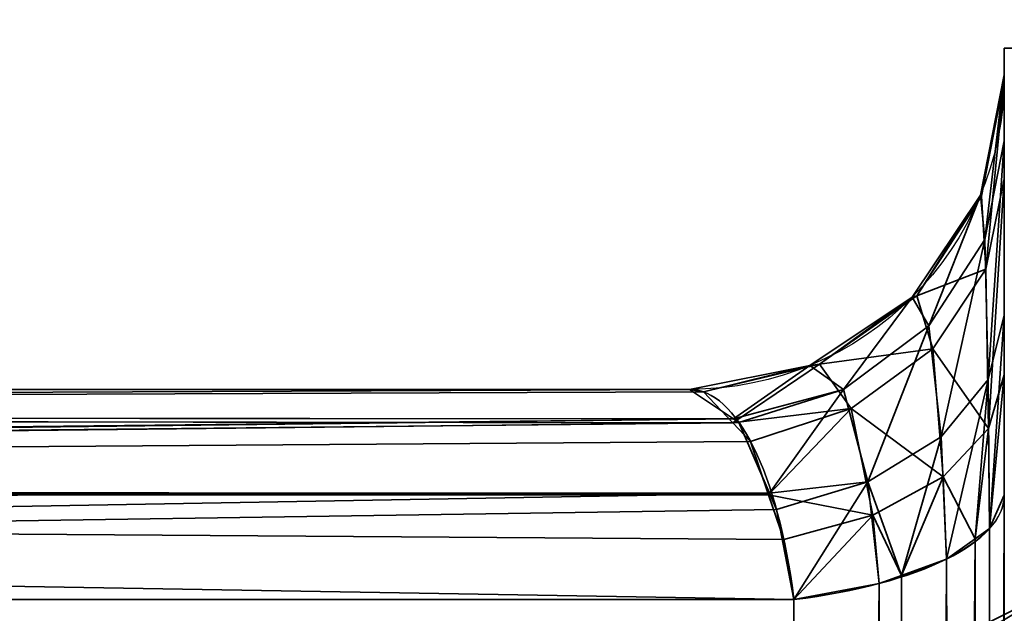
# Model space of a CAD drawing. Header units: millimetres. Extents: x -527 to 5177, y -116 to 161.
# Tile 687 of 1056: x 2570.61 to 2572.8, y -2.86 to -1.54. Entities that reach past the tile are written whole.
import ezdxf

# ---------------------------------------------------------------- set-up
doc = ezdxf.new("R2010")
doc.units = ezdxf.units.MM
doc.layers.add('151', color=7, linetype='Continuous', true_color=0xffffff)

# ---------------------------------------------------------------- blocks, each defined once
blk = doc.blocks.new('UG_SURFACE_281')
at = {"layer": '151', "color": 252, "linetype": 'Continuous', "lineweight": 35}
for points in [[(3627.0001, -9.3, 2212.25), (3627.0001, 142.4, 2212.25), (2372.9999, 142.4, 2212.25), (2372.9999, -9.3, 2212.25)], [(2523, -9.3, 2062.2499), (2523, 142.4, 2062.2499), (3477, 142.4, 2062.2499), (3477, -9.3, 2062.2499)]]:
    blk.add_3dface(points, dxfattribs=at)
blk = doc.blocks.new('UG_SURFACE_282')
at = {"layer": '151', "color": 252, "linetype": 'Continuous', "lineweight": 35}
for points in [[(2572.7999, -1.6, 980), (2572.7999, -11.3028, 984.0852), (2572.7999, -10.9564, 984.2852)], [(2572.7999, -1.6, 980), (2572.7999, -8.3028, 992.5852), (2572.7999, -7.9564, 992.7852)], [(2572.7999, -8.3028, 992.5852), (2572.7999, -1.6, 980), (2572.7999, -10.6381, 985), (2572.7999, -10.7213, 985.3913)], [(2572.7999, -10.9564, 984.2852), (2572.7999, -10.7213, 984.6088), (2572.7999, -1.6, 980)], [(2572.7999, -7.9564, 992.7852), (2572.7999, -7.7213, 993.1087), (2572.7999, -1.6, 980)], [(2572.7999, -10.7213, 984.6088), (2572.7999, -10.6381, 985), (2572.7999, -1.6, 980)], [(2572.7999, -7.7213, 993.1087), (2572.7999, -7.6381, 993.5), (2572.7999, -1.8059, 1005.9564), (2572.7999, -1.6, 980)], [(2572.7999, -1.6, 1165), (2572.7999, -1.6, 980), (2572.7999, -1.659, 1006.6233), (2572.7999, -1.659, 1163.3767)], [(2572.7999, -1.6, 980), (2572.7999, -1.8059, 1005.9564), (2572.7999, -1.659, 1006.6233)], [(2572.7999, -1.6, 1165), (2572.7999, -1.8909, 1164.2013), (2572.7999, -2.3264, 1164.6513)], [(2572.7999, -1.659, 1163.3767), (2572.7999, -1.67, 1163.564), (2572.7999, -1.6, 1165)], [(2572.7999, -11.7005, 984.0434), (2572.7999, -11.3028, 984.0852), (2572.7999, -1.6, 980), (2572.7999, -22.0201, 980)], [(2572.7999, -1.67, 1163.564), (2572.7999, -1.8909, 1164.2013), (2572.7999, -1.6, 1165)], [(2572.7999, -2.3264, 1164.6513), (2572.7999, -3, 1165), (2572.7999, -1.6, 1165)], [(2573.4999, -1.6, 1165), (2573.4999, -1.6, 980), (2572.7999, -1.6, 980), (2572.7999, -1.6, 1165)], [(2573.4999, -3, 1165), (2573.4999, -1.6, 1165), (2572.7999, -1.6, 1165), (2572.7999, -3, 1165)], [(2572.7999, -22.0201, 980), (2572.7999, -1.6, 980), (2573.4999, -1.6, 980), (2573.4999, -22.0201, 980)], [(2572.7568, -2.0254, 1006.0587), (2572.7468, -1.9269, 1006.6233), (2572.7999, -1.659, 1006.6233)], [(2572.7999, -1.659, 1163.3767), (2572.7999, -1.659, 1006.6233), (2572.7468, -1.9269, 1006.6233), (2572.7468, -1.9269, 1163.3767)], [(2572.7999, -1.659, 1163.3767), (2572.7468, -1.9269, 1163.3767), (2572.7496, -1.9289, 1163.5333)], [(2572.7496, -1.9289, 1163.5333), (2572.7999, -1.67, 1163.564), (2572.7999, -1.659, 1163.3767)], [(2572.7999, -1.659, 1006.6233), (2572.7999, -1.8059, 1005.9564), (2572.7568, -2.0254, 1006.0587)], [(2572.7999, -1.67, 1163.564), (2572.7496, -1.9289, 1163.5333), (2572.7589, -2.0917, 1164.077)], [(2572.7589, -2.0917, 1164.077), (2572.7999, -1.8909, 1164.2013), (2572.7999, -1.67, 1163.564)], [(2572.7639, -2.3369, 1005.617), (2572.7568, -2.0254, 1006.0587), (2572.7999, -1.8059, 1005.9564)], [(2572.7999, -1.8059, 1005.9564), (2572.7999, -2.1942, 1005.447), (2572.7639, -2.3369, 1005.617)], [(2572.7999, -1.8059, 1005.9564), (2572.7999, -7.7213, 993.8912), (2572.7999, -7.9564, 994.2148)], [(2572.7999, -1.8059, 1005.9564), (2572.7999, -7.6381, 993.5), (2572.7999, -7.7213, 993.8912)], [(2572.7999, -2.1942, 1005.447), (2572.7999, -1.8059, 1005.9564), (2572.7999, -7.9564, 994.2148)], [(2572.7999, -1.8909, 1164.2013), (2572.7589, -2.0917, 1164.077), (2572.7651, -2.446, 1164.4691)], [(2572.7651, -2.446, 1164.4691), (2572.7999, -2.3264, 1164.6513), (2572.7999, -1.8909, 1164.2013)], [(2572.6323, -2.2178, 1006.1485), (2572.5949, -2.154, 1006.6233), (2572.7468, -1.9269, 1006.6233)], [(2572.7468, -1.9269, 1163.3767), (2572.7468, -1.9269, 1006.6233), (2572.5949, -2.154, 1006.6233), (2572.5949, -2.154, 1163.3767)], [(2572.7468, -1.9269, 1163.3767), (2572.5949, -2.154, 1163.3767), (2572.6058, -2.1506, 1163.5072)], [(2572.6058, -2.1506, 1163.5072), (2572.7496, -1.9289, 1163.5333), (2572.7468, -1.9269, 1163.3767)], [(2572.7589, -2.0917, 1164.077), (2572.7496, -1.9289, 1163.5333), (2572.6058, -2.1506, 1163.5072)], [(2572.7468, -1.9269, 1006.6233), (2572.7568, -2.0254, 1006.0587), (2572.6323, -2.2178, 1006.1485)], [(2572.6593, -2.4648, 1005.7695), (2572.6323, -2.2178, 1006.1485), (2572.7568, -2.0254, 1006.0587)], [(2572.7568, -2.0254, 1006.0587), (2572.7639, -2.3369, 1005.617), (2572.6593, -2.4648, 1005.7695)], [(2572.6058, -2.1506, 1163.5072), (2572.6409, -2.2689, 1163.9675), (2572.7589, -2.0917, 1164.077)], [(2572.7651, -2.446, 1164.4691), (2572.7589, -2.0917, 1164.077), (2572.6409, -2.2689, 1163.9675)], [(2572.4423, -2.3593, 1006.2144), (2572.3679, -2.3057, 1006.6233), (2572.5949, -2.154, 1006.6233)], [(2572.5949, -2.154, 1163.3767), (2572.5949, -2.154, 1006.6233), (2572.3679, -2.3057, 1006.6233), (2572.3679, -2.3057, 1163.3767)], [(2572.5949, -2.154, 1163.3767), (2572.3679, -2.3057, 1163.3767), (2572.3891, -2.3031, 1163.4892)], [(2572.6409, -2.2689, 1163.9675), (2572.6058, -2.1506, 1163.5072), (2572.3891, -2.3031, 1163.4892)], [(2572.3891, -2.3031, 1163.4892), (2572.6058, -2.1506, 1163.5072), (2572.5949, -2.154, 1163.3767)], [(2572.5949, -2.154, 1006.6233), (2572.6323, -2.2178, 1006.1485), (2572.4423, -2.3593, 1006.2144)], [(2572.767, -2.6689, 1005.4111), (2572.7639, -2.3369, 1005.617), (2572.7999, -2.1942, 1005.447)], [(2572.7999, -2.1942, 1005.447), (2572.7999, -2.5942, 1005.2124), (2572.767, -2.6689, 1005.4111)], [(2572.7999, -2.5942, 1005.2124), (2572.7999, -2.1942, 1005.447), (2572.7999, -7.9564, 994.2148), (2572.7999, -8.3028, 994.4148)], [(2572.4969, -2.5648, 1005.8887), (2572.4423, -2.3593, 1006.2144), (2572.6323, -2.2178, 1006.1485)], [(2572.6323, -2.2178, 1006.1485), (2572.6593, -2.4648, 1005.7695), (2572.4969, -2.5648, 1005.8887)], [(2572.3891, -2.3031, 1163.4892), (2572.4595, -2.4018, 1163.8852), (2572.6409, -2.2689, 1163.9675)], [(2572.6643, -2.5536, 1164.305), (2572.6409, -2.2689, 1163.9675), (2572.4595, -2.4018, 1163.8852)], [(2572.6409, -2.2689, 1163.9675), (2572.6643, -2.5536, 1164.305), (2572.7651, -2.446, 1164.4691)], [(2572.1977, -2.4243, 1006.2898), (2572.0999, -2.359, 1006.6233), (2572.3679, -2.3057, 1006.6233)], [(2572.3679, -2.3057, 1163.3767), (2572.3679, -2.3057, 1006.6233), (2572.0999, -2.359, 1006.6233), (2572.0999, -2.359, 1163.3767)], [(2572.3679, -2.3057, 1163.3767), (2572.0999, -2.359, 1163.3767), (2572.1309, -2.3645, 1163.482)], [(2572.3891, -2.3031, 1163.4892), (2572.1309, -2.3645, 1163.482), (2572.1962, -2.4333, 1163.705)], [(2572.1309, -2.3645, 1163.482), (2572.3891, -2.3031, 1163.4892), (2572.3679, -2.3057, 1163.3767)], [(2572.4595, -2.4018, 1163.8852), (2572.3891, -2.3031, 1163.4892), (2572.1962, -2.4333, 1163.705)], [(2572.3679, -2.3057, 1006.6233), (2572.4423, -2.3593, 1006.2144), (2572.1977, -2.4243, 1006.2898)], [(2572.6712, -2.7366, 1005.5912), (2572.6593, -2.4648, 1005.7695), (2572.7639, -2.3369, 1005.617)], [(2572.7639, -2.3369, 1005.617), (2572.7351, -2.6914, 1005.471), (2572.6712, -2.7366, 1005.5912)], [(2572.7639, -2.3369, 1005.617), (2572.767, -2.6689, 1005.4111), (2572.7351, -2.6914, 1005.471)], [(2572.7999, -2.3264, 1164.6513), (2572.7651, -2.446, 1164.4691), (2572.767, -2.6689, 1164.5888)], [(2572.767, -2.6689, 1164.5888), (2572.7999, -2.5942, 1164.7875), (2572.7999, -2.3264, 1164.6513)], [(2572.7999, -3, 1165), (2572.7999, -2.3264, 1164.6513), (2572.7999, -2.5942, 1164.7875)], [(2559.0067, -2.4142, 1158.7371), (2572.1309, -2.3645, 1163.482), (2572.0999, -2.359, 1163.3767)], [(2572.0999, -2.359, 1163.3767), (2559.0999, -2.359, 1158.489), (2559.0067, -2.4142, 1158.7371)], [(2559.0067, -2.4142, 1011.2629), (2559.0999, -2.359, 1011.511), (2572.0999, -2.359, 1006.6233)], [(2572.0999, -2.359, 1006.6233), (2572.1977, -2.4243, 1006.2898), (2559.0067, -2.4142, 1011.2629)], [(2572.0999, -2.359, 1163.3767), (2572.0999, -2.359, 1006.6233), (2559.0999, -2.359, 1011.511), (2559.0999, -2.359, 1158.489)], [(2572.4423, -2.3593, 1006.2144), (2572.2098, -2.4324, 1006.2486), (2572.1977, -2.4243, 1006.2898)], [(2572.278, -2.5903, 1006.0159), (2572.2098, -2.4324, 1006.2486), (2572.4423, -2.3593, 1006.2144)], [(2572.4423, -2.3593, 1006.2144), (2572.4969, -2.5648, 1005.8887), (2572.278, -2.5903, 1006.0159)], [(2559.0067, -2.4142, 1158.7371), (2572.1962, -2.4333, 1163.705), (2572.1309, -2.3645, 1163.482)], [(2572.1962, -2.4333, 1163.705), (2572.2358, -2.475, 1163.8401), (2572.4595, -2.4018, 1163.8852)], [(2572.4595, -2.4018, 1163.8852), (2572.2358, -2.475, 1163.8401), (2572.2761, -2.5937, 1163.9779)], [(2572.5074, -2.6387, 1164.1753), (2572.4595, -2.4018, 1163.8852), (2572.2761, -2.5937, 1163.9779)], [(2572.4595, -2.4018, 1163.8852), (2572.5074, -2.6387, 1164.1753), (2572.6643, -2.5536, 1164.305)], [(2558.9194, -2.5822, 1011.0313), (2558.9259, -2.5697, 1011.0478), (2572.1977, -2.4243, 1006.2898)], [(2572.1977, -2.4243, 1006.2898), (2572.2098, -2.4324, 1006.2486), (2558.9194, -2.5822, 1011.0313)], [(2572.1962, -2.4333, 1163.705), (2559.0014, -2.4172, 1158.7507), (2558.9259, -2.5697, 1158.9521)], [(2558.9259, -2.5697, 1011.0478), (2559.0014, -2.4172, 1011.2494), (2572.1977, -2.4243, 1006.2898)], [(2559.0067, -2.4142, 1158.7371), (2559.0014, -2.4172, 1158.7507), (2572.1962, -2.4333, 1163.705)], [(2572.1977, -2.4243, 1006.2898), (2559.0014, -2.4172, 1011.2494), (2559.0067, -2.4142, 1011.2629)], [(2572.2098, -2.4324, 1006.2486), (2572.278, -2.5903, 1006.0159), (2558.9194, -2.5822, 1011.0313)], [(2558.9259, -2.5697, 1158.9521), (2572.2358, -2.475, 1163.8401), (2572.1962, -2.4333, 1163.705)], [(2572.7351, -2.6914, 1164.529), (2572.7651, -2.446, 1164.4691), (2572.6643, -2.5536, 1164.305)], [(2572.7351, -2.6914, 1164.529), (2572.767, -2.6689, 1164.5888), (2572.7651, -2.446, 1164.4691)], [(2572.4969, -2.5648, 1005.8887), (2572.6593, -2.4648, 1005.7695), (2572.5715, -2.7728, 1005.6875)], [(2572.6593, -2.4648, 1005.7695), (2572.6712, -2.7366, 1005.5912), (2572.5715, -2.7728, 1005.6875)], [(2558.9259, -2.5697, 1158.9521), (2572.2761, -2.5937, 1163.9779), (2572.2358, -2.475, 1163.8401)], [(2572.5715, -2.7728, 1164.3126), (2572.6643, -2.5536, 1164.305), (2572.5074, -2.6387, 1164.1753)], [(2572.5715, -2.7728, 1164.3126), (2572.6712, -2.7366, 1164.4089), (2572.6643, -2.5536, 1164.305)], [(2572.6643, -2.5536, 1164.305), (2572.6712, -2.7366, 1164.4089), (2572.7351, -2.6914, 1164.529)], [(2572.2761, -2.5937, 1163.9779), (2558.9194, -2.5822, 1158.9688), (2558.9159, -2.5995, 1158.9786)], [(2558.9159, -2.5995, 1011.0215), (2558.9194, -2.5822, 1011.0313), (2572.278, -2.5903, 1006.0159)], [(2558.9259, -2.5697, 1158.9521), (2558.9194, -2.5822, 1158.9688), (2572.2761, -2.5937, 1163.9779)], [(2572.4969, -2.5648, 1005.8887), (2572.2938, -2.6266, 1005.9624), (2572.278, -2.5903, 1006.0159)], [(2572.3324, -2.8266, 1005.8305), (2572.2938, -2.6266, 1005.9624), (2572.4969, -2.5648, 1005.8887)], [(2572.4969, -2.5648, 1005.8887), (2572.5217, -2.7909, 1005.7354), (2572.3324, -2.8266, 1005.8305)], [(2572.5715, -2.7728, 1005.6875), (2572.5217, -2.7909, 1005.7354), (2572.4969, -2.5648, 1005.8887)], [(2558.8675, -2.8266, 1010.893), (2558.9159, -2.5995, 1011.0215), (2572.278, -2.5903, 1006.0159)], [(2572.278, -2.5903, 1006.0159), (2572.2938, -2.6266, 1005.9624), (2558.8675, -2.8266, 1010.893)], [(2558.9159, -2.5995, 1158.9786), (2558.8675, -2.8266, 1159.1071), (2572.3324, -2.8266, 1164.1695)], [(2558.9159, -2.5995, 1158.9786), (2572.31, -2.6927, 1164.0929), (2572.2761, -2.5937, 1163.9779)], [(2558.9159, -2.5995, 1158.9786), (2572.3324, -2.8266, 1164.1695), (2572.31, -2.6927, 1164.0929)], [(2572.2761, -2.5937, 1163.9779), (2572.31, -2.6927, 1164.0929), (2572.5074, -2.6387, 1164.1753)], [(2572.7432, -22.1174, 1171.8326), (2572.7999, -2.5942, 1164.7875), (2572.767, -2.6689, 1164.5888)], [(2572.7432, -22.1174, 1171.8326), (2572.7999, -22.0201, 1172.0912), (2572.7999, -2.5942, 1164.7875)], [(2572.767, -2.6689, 1005.4111), (2572.7999, -2.5942, 1005.2124), (2572.7999, -22.0201, 997.9088)], [(2572.7999, -2.5942, 1005.2124), (2572.7999, -8.3028, 994.4148), (2572.7999, -8.6, 994.4619)], [(2572.7999, -8.6, 994.4619), (2572.7999, -8.7005, 994.4566), (2572.7999, -2.5942, 1005.2124)], [(2572.7999, -8.7005, 994.4566), (2572.7999, -9.0809, 994.333), (2572.7999, -22.0201, 997.9088), (2572.7999, -2.5942, 1005.2124)], [(2572.7999, -2.5942, 1164.7875), (2572.7999, -22.0201, 1172.0912), (2572.7999, -3, 1165)], [(2572.2938, -2.6266, 1005.9624), (2572.3324, -2.8266, 1005.8305), (2558.8675, -2.8266, 1010.893)], [(2572.5074, -2.6387, 1164.1753), (2572.31, -2.6927, 1164.0929), (2572.3324, -2.8266, 1164.1695)], [(2572.3324, -2.8266, 1164.1695), (2572.5217, -2.7909, 1164.2646), (2572.5074, -2.6387, 1164.1753)], [(2572.5074, -2.6387, 1164.1753), (2572.5217, -2.7909, 1164.2646), (2572.5715, -2.7728, 1164.3126)], [(2572.7432, -22.1174, 1171.8326), (2572.767, -2.6689, 1164.5888), (2572.7351, -2.6914, 1164.529)], [(2572.7432, -22.1174, 998.1675), (2572.7351, -2.6914, 1005.471), (2572.767, -2.6689, 1005.4111)], [(2572.7999, -22.0201, 997.9088), (2572.7432, -22.1174, 998.1675), (2572.767, -2.6689, 1005.4111)], [(2572.578, -22.2001, 1171.6125), (2572.7351, -2.6914, 1164.529), (2572.6712, -2.7366, 1164.4089)], [(2572.578, -22.2001, 1171.6125), (2572.7413, -22.1183, 1171.8299), (2572.7351, -2.6914, 1164.529)], [(2572.6712, -2.7366, 1005.5912), (2572.7351, -2.6914, 1005.471), (2572.7413, -22.1183, 998.1701)], [(2572.7351, -2.6914, 1164.529), (2572.7413, -22.1183, 1171.8299), (2572.7432, -22.1174, 1171.8326)], [(2572.7432, -22.1174, 998.1675), (2572.7413, -22.1183, 998.1701), (2572.7351, -2.6914, 1005.471)], [(2572.578, -22.2001, 1171.6125), (2572.6712, -2.7366, 1164.4089), (2572.5715, -2.7728, 1164.3126)], [(2572.578, -22.2001, 998.3875), (2572.5715, -2.7728, 1005.6875), (2572.6712, -2.7366, 1005.5912)], [(2572.7413, -22.1183, 998.1701), (2572.578, -22.2001, 998.3875), (2572.6712, -2.7366, 1005.5912)], [(2572.5765, -22.2004, 1171.6117), (2572.5715, -2.7728, 1164.3126), (2572.5217, -2.7909, 1164.2646)], [(2572.5217, -2.7909, 1005.7354), (2572.5715, -2.7728, 1005.6875), (2572.5765, -22.2004, 998.3883)], [(2572.5715, -2.7728, 1164.3126), (2572.5765, -22.2004, 1171.6117), (2572.578, -22.2001, 1171.6125)], [(2572.578, -22.2001, 998.3875), (2572.5765, -22.2004, 998.3883), (2572.5715, -2.7728, 1005.6875)], [(2572.3324, -22.2525, 1171.4731), (2572.5765, -22.2004, 1171.6117), (2572.5217, -2.7909, 1164.2646)], [(2572.5217, -2.7909, 1164.2646), (2572.3324, -2.8266, 1164.1695), (2572.3324, -22.2525, 1171.4731)], [(2572.3324, -22.2525, 998.5269), (2572.3324, -2.8266, 1005.8305), (2572.5217, -2.7909, 1005.7354)], [(2572.5217, -2.7909, 1005.7354), (2572.5765, -22.2004, 998.3883), (2572.3324, -22.2525, 998.5269)], [(2572.6321, -2.9453, 1163.1), (2572.8951, -2.8114, 1163.2391), (2572.8486, -2.888, 1163.4473)], [(2572.8951, -2.8114, 1163.2391), (2572.6321, -2.9453, 1006.9), (2572.8951, -2.8114, 1006.7608)], [(2572.8951, -2.8114, 1163.2391), (2572.6321, -2.9453, 1163.1), (2572.6321, -2.9453, 1006.9)], [(2572.8486, -2.888, 1006.5528), (2572.8951, -2.8114, 1006.7608), (2572.6321, -2.9453, 1006.9)], [(2548.8267, -12.8675, 1010.893), (2558.8675, -2.8266, 1010.893), (2572.3324, -2.8266, 1005.8305), (2572.3324, -22.2525, 998.5269)], [(2568.2526, -26.3324, 1171.4731), (2572.3324, -22.2525, 1171.4731), (2572.3324, -2.8266, 1164.1695), (2558.8675, -2.8266, 1159.1071)]]:
    blk.add_3dface(points, dxfattribs=at)
blk = doc.blocks.new('UG_SURFACE_285')
at = {"layer": '151', "color": 252, "linetype": 'Continuous', "lineweight": 35}
for points in [[(2572.7999, -1.6, 980), (2572.7999, -11.3028, 984.0852), (2572.7999, -10.9564, 984.2852)], [(2572.7999, -1.6, 980), (2572.7999, -8.3028, 992.5852), (2572.7999, -7.9564, 992.7852)], [(2572.7999, -8.3028, 992.5852), (2572.7999, -1.6, 980), (2572.7999, -10.6381, 985), (2572.7999, -10.7213, 985.3913)], [(2572.7999, -10.9564, 984.2852), (2572.7999, -10.7213, 984.6088), (2572.7999, -1.6, 980)], [(2572.7999, -7.9564, 992.7852), (2572.7999, -7.7213, 993.1087), (2572.7999, -1.6, 980)], [(2572.7999, -10.7213, 984.6088), (2572.7999, -10.6381, 985), (2572.7999, -1.6, 980)], [(2572.7999, -7.7213, 993.1087), (2572.7999, -7.6381, 993.5), (2572.7999, -1.8059, 1005.9564), (2572.7999, -1.6, 980)], [(2572.7999, -1.6, 1165), (2572.7999, -1.6, 980), (2572.7999, -1.659, 1006.6233), (2572.7999, -1.659, 1163.3767)], [(2572.7999, -1.6, 980), (2572.7999, -1.8059, 1005.9564), (2572.7999, -1.659, 1006.6233)], [(2572.7999, -1.6, 1165), (2572.7999, -1.8909, 1164.2013), (2572.7999, -2.3264, 1164.6513)], [(2572.7999, -1.659, 1163.3767), (2572.7999, -1.67, 1163.564), (2572.7999, -1.6, 1165)], [(2572.7999, -11.7005, 984.0434), (2572.7999, -11.3028, 984.0852), (2572.7999, -1.6, 980), (2572.7999, -22.0201, 980)], [(2572.7999, -1.67, 1163.564), (2572.7999, -1.8909, 1164.2013), (2572.7999, -1.6, 1165)], [(2572.7999, -2.3264, 1164.6513), (2572.7999, -3, 1165), (2572.7999, -1.6, 1165)], [(2573.4999, -1.6, 1165), (2573.4999, -1.6, 980), (2572.7999, -1.6, 980), (2572.7999, -1.6, 1165)], [(2573.4999, -3, 1165), (2573.4999, -1.6, 1165), (2572.7999, -1.6, 1165), (2572.7999, -3, 1165)], [(2572.7999, -22.0201, 980), (2572.7999, -1.6, 980), (2573.4999, -1.6, 980), (2573.4999, -22.0201, 980)], [(2572.7568, -2.0254, 1006.0587), (2572.7468, -1.9269, 1006.6233), (2572.7999, -1.659, 1006.6233)], [(2572.7999, -1.659, 1163.3767), (2572.7999, -1.659, 1006.6233), (2572.7468, -1.9269, 1006.6233), (2572.7468, -1.9269, 1163.3767)], [(2572.7999, -1.659, 1163.3767), (2572.7468, -1.9269, 1163.3767), (2572.7496, -1.9289, 1163.5333)], [(2572.7496, -1.9289, 1163.5333), (2572.7999, -1.67, 1163.564), (2572.7999, -1.659, 1163.3767)], [(2572.7999, -1.659, 1006.6233), (2572.7999, -1.8059, 1005.9564), (2572.7568, -2.0254, 1006.0587)], [(2572.7999, -1.67, 1163.564), (2572.7496, -1.9289, 1163.5333), (2572.7589, -2.0917, 1164.077)], [(2572.7589, -2.0917, 1164.077), (2572.7999, -1.8909, 1164.2013), (2572.7999, -1.67, 1163.564)], [(2572.7639, -2.3369, 1005.617), (2572.7568, -2.0254, 1006.0587), (2572.7999, -1.8059, 1005.9564)], [(2572.7999, -1.8059, 1005.9564), (2572.7999, -2.1942, 1005.447), (2572.7639, -2.3369, 1005.617)], [(2572.7999, -1.8059, 1005.9564), (2572.7999, -7.7213, 993.8912), (2572.7999, -7.9564, 994.2148)], [(2572.7999, -1.8059, 1005.9564), (2572.7999, -7.6381, 993.5), (2572.7999, -7.7213, 993.8912)], [(2572.7999, -2.1942, 1005.447), (2572.7999, -1.8059, 1005.9564), (2572.7999, -7.9564, 994.2148)], [(2572.7999, -1.8909, 1164.2013), (2572.7589, -2.0917, 1164.077), (2572.7651, -2.446, 1164.4691)], [(2572.7651, -2.446, 1164.4691), (2572.7999, -2.3264, 1164.6513), (2572.7999, -1.8909, 1164.2013)], [(2572.6323, -2.2178, 1006.1485), (2572.5949, -2.154, 1006.6233), (2572.7468, -1.9269, 1006.6233)], [(2572.7468, -1.9269, 1163.3767), (2572.7468, -1.9269, 1006.6233), (2572.5949, -2.154, 1006.6233), (2572.5949, -2.154, 1163.3767)], [(2572.7468, -1.9269, 1163.3767), (2572.5949, -2.154, 1163.3767), (2572.6058, -2.1506, 1163.5072)], [(2572.6058, -2.1506, 1163.5072), (2572.7496, -1.9289, 1163.5333), (2572.7468, -1.9269, 1163.3767)], [(2572.7589, -2.0917, 1164.077), (2572.7496, -1.9289, 1163.5333), (2572.6058, -2.1506, 1163.5072)], [(2572.7468, -1.9269, 1006.6233), (2572.7568, -2.0254, 1006.0587), (2572.6323, -2.2178, 1006.1485)], [(2572.6593, -2.4648, 1005.7695), (2572.6323, -2.2178, 1006.1485), (2572.7568, -2.0254, 1006.0587)], [(2572.7568, -2.0254, 1006.0587), (2572.7639, -2.3369, 1005.617), (2572.6593, -2.4648, 1005.7695)], [(2572.6058, -2.1506, 1163.5072), (2572.6409, -2.2689, 1163.9675), (2572.7589, -2.0917, 1164.077)], [(2572.7651, -2.446, 1164.4691), (2572.7589, -2.0917, 1164.077), (2572.6409, -2.2689, 1163.9675)], [(2572.4423, -2.3593, 1006.2144), (2572.3679, -2.3057, 1006.6233), (2572.5949, -2.154, 1006.6233)], [(2572.5949, -2.154, 1163.3767), (2572.5949, -2.154, 1006.6233), (2572.3679, -2.3057, 1006.6233), (2572.3679, -2.3057, 1163.3767)], [(2572.5949, -2.154, 1163.3767), (2572.3679, -2.3057, 1163.3767), (2572.3891, -2.3031, 1163.4892)], [(2572.6409, -2.2689, 1163.9675), (2572.6058, -2.1506, 1163.5072), (2572.3891, -2.3031, 1163.4892)], [(2572.3891, -2.3031, 1163.4892), (2572.6058, -2.1506, 1163.5072), (2572.5949, -2.154, 1163.3767)], [(2572.5949, -2.154, 1006.6233), (2572.6323, -2.2178, 1006.1485), (2572.4423, -2.3593, 1006.2144)], [(2572.767, -2.6689, 1005.4111), (2572.7639, -2.3369, 1005.617), (2572.7999, -2.1942, 1005.447)], [(2572.7999, -2.1942, 1005.447), (2572.7999, -2.5942, 1005.2124), (2572.767, -2.6689, 1005.4111)], [(2572.7999, -2.5942, 1005.2124), (2572.7999, -2.1942, 1005.447), (2572.7999, -7.9564, 994.2148), (2572.7999, -8.3028, 994.4148)], [(2572.4969, -2.5648, 1005.8887), (2572.4423, -2.3593, 1006.2144), (2572.6323, -2.2178, 1006.1485)], [(2572.6323, -2.2178, 1006.1485), (2572.6593, -2.4648, 1005.7695), (2572.4969, -2.5648, 1005.8887)], [(2572.3891, -2.3031, 1163.4892), (2572.4595, -2.4018, 1163.8852), (2572.6409, -2.2689, 1163.9675)], [(2572.6643, -2.5536, 1164.305), (2572.6409, -2.2689, 1163.9675), (2572.4595, -2.4018, 1163.8852)], [(2572.6409, -2.2689, 1163.9675), (2572.6643, -2.5536, 1164.305), (2572.7651, -2.446, 1164.4691)], [(2572.1977, -2.4243, 1006.2898), (2572.0999, -2.359, 1006.6233), (2572.3679, -2.3057, 1006.6233)], [(2572.3679, -2.3057, 1163.3767), (2572.3679, -2.3057, 1006.6233), (2572.0999, -2.359, 1006.6233), (2572.0999, -2.359, 1163.3767)], [(2572.3679, -2.3057, 1163.3767), (2572.0999, -2.359, 1163.3767), (2572.1309, -2.3645, 1163.482)], [(2572.3891, -2.3031, 1163.4892), (2572.1309, -2.3645, 1163.482), (2572.1962, -2.4333, 1163.705)], [(2572.1309, -2.3645, 1163.482), (2572.3891, -2.3031, 1163.4892), (2572.3679, -2.3057, 1163.3767)], [(2572.4595, -2.4018, 1163.8852), (2572.3891, -2.3031, 1163.4892), (2572.1962, -2.4333, 1163.705)], [(2572.3679, -2.3057, 1006.6233), (2572.4423, -2.3593, 1006.2144), (2572.1977, -2.4243, 1006.2898)], [(2572.6712, -2.7366, 1005.5912), (2572.6593, -2.4648, 1005.7695), (2572.7639, -2.3369, 1005.617)], [(2572.7639, -2.3369, 1005.617), (2572.7351, -2.6914, 1005.471), (2572.6712, -2.7366, 1005.5912)], [(2572.7639, -2.3369, 1005.617), (2572.767, -2.6689, 1005.4111), (2572.7351, -2.6914, 1005.471)], [(2572.7999, -2.3264, 1164.6513), (2572.7651, -2.446, 1164.4691), (2572.767, -2.6689, 1164.5888)], [(2572.767, -2.6689, 1164.5888), (2572.7999, -2.5942, 1164.7875), (2572.7999, -2.3264, 1164.6513)], [(2572.7999, -3, 1165), (2572.7999, -2.3264, 1164.6513), (2572.7999, -2.5942, 1164.7875)], [(2559.0067, -2.4142, 1158.7371), (2572.1309, -2.3645, 1163.482), (2572.0999, -2.359, 1163.3767)], [(2572.0999, -2.359, 1163.3767), (2559.0999, -2.359, 1158.489), (2559.0067, -2.4142, 1158.7371)], [(2559.0067, -2.4142, 1011.2629), (2559.0999, -2.359, 1011.511), (2572.0999, -2.359, 1006.6233)], [(2572.0999, -2.359, 1006.6233), (2572.1977, -2.4243, 1006.2898), (2559.0067, -2.4142, 1011.2629)], [(2572.0999, -2.359, 1163.3767), (2572.0999, -2.359, 1006.6233), (2559.0999, -2.359, 1011.511), (2559.0999, -2.359, 1158.489)], [(2572.4423, -2.3593, 1006.2144), (2572.2098, -2.4324, 1006.2486), (2572.1977, -2.4243, 1006.2898)], [(2572.278, -2.5903, 1006.0159), (2572.2098, -2.4324, 1006.2486), (2572.4423, -2.3593, 1006.2144)], [(2572.4423, -2.3593, 1006.2144), (2572.4969, -2.5648, 1005.8887), (2572.278, -2.5903, 1006.0159)], [(2559.0067, -2.4142, 1158.7371), (2572.1962, -2.4333, 1163.705), (2572.1309, -2.3645, 1163.482)], [(2572.1962, -2.4333, 1163.705), (2572.2358, -2.475, 1163.8401), (2572.4595, -2.4018, 1163.8852)], [(2572.4595, -2.4018, 1163.8852), (2572.2358, -2.475, 1163.8401), (2572.2761, -2.5937, 1163.9779)], [(2572.5074, -2.6387, 1164.1753), (2572.4595, -2.4018, 1163.8852), (2572.2761, -2.5937, 1163.9779)], [(2572.4595, -2.4018, 1163.8852), (2572.5074, -2.6387, 1164.1753), (2572.6643, -2.5536, 1164.305)], [(2558.9194, -2.5822, 1011.0313), (2558.9259, -2.5697, 1011.0478), (2572.1977, -2.4243, 1006.2898)], [(2572.1977, -2.4243, 1006.2898), (2572.2098, -2.4324, 1006.2486), (2558.9194, -2.5822, 1011.0313)], [(2572.1962, -2.4333, 1163.705), (2559.0014, -2.4172, 1158.7507), (2558.9259, -2.5697, 1158.9521)], [(2558.9259, -2.5697, 1011.0478), (2559.0014, -2.4172, 1011.2494), (2572.1977, -2.4243, 1006.2898)], [(2559.0067, -2.4142, 1158.7371), (2559.0014, -2.4172, 1158.7507), (2572.1962, -2.4333, 1163.705)], [(2572.1977, -2.4243, 1006.2898), (2559.0014, -2.4172, 1011.2494), (2559.0067, -2.4142, 1011.2629)], [(2572.2098, -2.4324, 1006.2486), (2572.278, -2.5903, 1006.0159), (2558.9194, -2.5822, 1011.0313)], [(2558.9259, -2.5697, 1158.9521), (2572.2358, -2.475, 1163.8401), (2572.1962, -2.4333, 1163.705)], [(2572.7351, -2.6914, 1164.529), (2572.7651, -2.446, 1164.4691), (2572.6643, -2.5536, 1164.305)], [(2572.7351, -2.6914, 1164.529), (2572.767, -2.6689, 1164.5888), (2572.7651, -2.446, 1164.4691)], [(2572.4969, -2.5648, 1005.8887), (2572.6593, -2.4648, 1005.7695), (2572.5715, -2.7728, 1005.6875)], [(2572.6593, -2.4648, 1005.7695), (2572.6712, -2.7366, 1005.5912), (2572.5715, -2.7728, 1005.6875)], [(2558.9259, -2.5697, 1158.9521), (2572.2761, -2.5937, 1163.9779), (2572.2358, -2.475, 1163.8401)], [(2572.5715, -2.7728, 1164.3126), (2572.6643, -2.5536, 1164.305), (2572.5074, -2.6387, 1164.1753)], [(2572.5715, -2.7728, 1164.3126), (2572.6712, -2.7366, 1164.4089), (2572.6643, -2.5536, 1164.305)], [(2572.6643, -2.5536, 1164.305), (2572.6712, -2.7366, 1164.4089), (2572.7351, -2.6914, 1164.529)], [(2572.2761, -2.5937, 1163.9779), (2558.9194, -2.5822, 1158.9688), (2558.9159, -2.5995, 1158.9786)], [(2558.9159, -2.5995, 1011.0215), (2558.9194, -2.5822, 1011.0313), (2572.278, -2.5903, 1006.0159)], [(2558.9259, -2.5697, 1158.9521), (2558.9194, -2.5822, 1158.9688), (2572.2761, -2.5937, 1163.9779)], [(2572.4969, -2.5648, 1005.8887), (2572.2938, -2.6266, 1005.9624), (2572.278, -2.5903, 1006.0159)], [(2572.3324, -2.8266, 1005.8305), (2572.2938, -2.6266, 1005.9624), (2572.4969, -2.5648, 1005.8887)], [(2572.4969, -2.5648, 1005.8887), (2572.5217, -2.7909, 1005.7354), (2572.3324, -2.8266, 1005.8305)], [(2572.5715, -2.7728, 1005.6875), (2572.5217, -2.7909, 1005.7354), (2572.4969, -2.5648, 1005.8887)], [(2558.8675, -2.8266, 1010.893), (2558.9159, -2.5995, 1011.0215), (2572.278, -2.5903, 1006.0159)], [(2572.278, -2.5903, 1006.0159), (2572.2938, -2.6266, 1005.9624), (2558.8675, -2.8266, 1010.893)], [(2558.9159, -2.5995, 1158.9786), (2558.8675, -2.8266, 1159.1071), (2572.3324, -2.8266, 1164.1695)], [(2558.9159, -2.5995, 1158.9786), (2572.31, -2.6927, 1164.0929), (2572.2761, -2.5937, 1163.9779)], [(2558.9159, -2.5995, 1158.9786), (2572.3324, -2.8266, 1164.1695), (2572.31, -2.6927, 1164.0929)], [(2572.2761, -2.5937, 1163.9779), (2572.31, -2.6927, 1164.0929), (2572.5074, -2.6387, 1164.1753)], [(2572.7432, -22.1174, 1171.8326), (2572.7999, -2.5942, 1164.7875), (2572.767, -2.6689, 1164.5888)], [(2572.7432, -22.1174, 1171.8326), (2572.7999, -22.0201, 1172.0912), (2572.7999, -2.5942, 1164.7875)], [(2572.767, -2.6689, 1005.4111), (2572.7999, -2.5942, 1005.2124), (2572.7999, -22.0201, 997.9088)], [(2572.7999, -2.5942, 1005.2124), (2572.7999, -8.3028, 994.4148), (2572.7999, -8.6, 994.4619)], [(2572.7999, -8.6, 994.4619), (2572.7999, -8.7005, 994.4566), (2572.7999, -2.5942, 1005.2124)], [(2572.7999, -8.7005, 994.4566), (2572.7999, -9.0809, 994.333), (2572.7999, -22.0201, 997.9088), (2572.7999, -2.5942, 1005.2124)], [(2572.7999, -2.5942, 1164.7875), (2572.7999, -22.0201, 1172.0912), (2572.7999, -3, 1165)], [(2572.2938, -2.6266, 1005.9624), (2572.3324, -2.8266, 1005.8305), (2558.8675, -2.8266, 1010.893)], [(2572.5074, -2.6387, 1164.1753), (2572.31, -2.6927, 1164.0929), (2572.3324, -2.8266, 1164.1695)], [(2572.3324, -2.8266, 1164.1695), (2572.5217, -2.7909, 1164.2646), (2572.5074, -2.6387, 1164.1753)], [(2572.5074, -2.6387, 1164.1753), (2572.5217, -2.7909, 1164.2646), (2572.5715, -2.7728, 1164.3126)], [(2572.7432, -22.1174, 1171.8326), (2572.767, -2.6689, 1164.5888), (2572.7351, -2.6914, 1164.529)], [(2572.7432, -22.1174, 998.1675), (2572.7351, -2.6914, 1005.471), (2572.767, -2.6689, 1005.4111)], [(2572.7999, -22.0201, 997.9088), (2572.7432, -22.1174, 998.1675), (2572.767, -2.6689, 1005.4111)], [(2572.578, -22.2001, 1171.6125), (2572.7351, -2.6914, 1164.529), (2572.6712, -2.7366, 1164.4089)], [(2572.578, -22.2001, 1171.6125), (2572.7413, -22.1183, 1171.8299), (2572.7351, -2.6914, 1164.529)], [(2572.6712, -2.7366, 1005.5912), (2572.7351, -2.6914, 1005.471), (2572.7413, -22.1183, 998.1701)], [(2572.7351, -2.6914, 1164.529), (2572.7413, -22.1183, 1171.8299), (2572.7432, -22.1174, 1171.8326)], [(2572.7432, -22.1174, 998.1675), (2572.7413, -22.1183, 998.1701), (2572.7351, -2.6914, 1005.471)], [(2572.578, -22.2001, 1171.6125), (2572.6712, -2.7366, 1164.4089), (2572.5715, -2.7728, 1164.3126)], [(2572.578, -22.2001, 998.3875), (2572.5715, -2.7728, 1005.6875), (2572.6712, -2.7366, 1005.5912)], [(2572.7413, -22.1183, 998.1701), (2572.578, -22.2001, 998.3875), (2572.6712, -2.7366, 1005.5912)], [(2572.5765, -22.2004, 1171.6117), (2572.5715, -2.7728, 1164.3126), (2572.5217, -2.7909, 1164.2646)], [(2572.5217, -2.7909, 1005.7354), (2572.5715, -2.7728, 1005.6875), (2572.5765, -22.2004, 998.3883)], [(2572.5715, -2.7728, 1164.3126), (2572.5765, -22.2004, 1171.6117), (2572.578, -22.2001, 1171.6125)], [(2572.578, -22.2001, 998.3875), (2572.5765, -22.2004, 998.3883), (2572.5715, -2.7728, 1005.6875)], [(2572.3324, -22.2525, 1171.4731), (2572.5765, -22.2004, 1171.6117), (2572.5217, -2.7909, 1164.2646)], [(2572.5217, -2.7909, 1164.2646), (2572.3324, -2.8266, 1164.1695), (2572.3324, -22.2525, 1171.4731)], [(2572.3324, -22.2525, 998.5269), (2572.3324, -2.8266, 1005.8305), (2572.5217, -2.7909, 1005.7354)], [(2572.5217, -2.7909, 1005.7354), (2572.5765, -22.2004, 998.3883), (2572.3324, -22.2525, 998.5269)], [(2572.6321, -2.9453, 1163.1), (2572.8951, -2.8114, 1163.2391), (2572.8486, -2.888, 1163.4473)], [(2572.8951, -2.8114, 1163.2391), (2572.6321, -2.9453, 1006.9), (2572.8951, -2.8114, 1006.7608)], [(2572.8951, -2.8114, 1163.2391), (2572.6321, -2.9453, 1163.1), (2572.6321, -2.9453, 1006.9)], [(2572.8486, -2.888, 1006.5528), (2572.8951, -2.8114, 1006.7608), (2572.6321, -2.9453, 1006.9)], [(2548.8267, -12.8675, 1010.893), (2558.8675, -2.8266, 1010.893), (2572.3324, -2.8266, 1005.8305), (2572.3324, -22.2525, 998.5269)], [(2568.2526, -26.3324, 1171.4731), (2572.3324, -22.2525, 1171.4731), (2572.3324, -2.8266, 1164.1695), (2558.8675, -2.8266, 1159.1071)]]:
    blk.add_3dface(points, dxfattribs=at)

msp = doc.modelspace()

# ---------------------------------------------------------------- linework, layer by layer
at = {"layer": '151', "color": 251, "linetype": 'Continuous', "lineweight": -3, "true_color": 0x636466}
for p, q in [((2572.8, -22.0201, 980), (2572.8, -1.6, 980)), ((2572.8, -1.6, 1165), (2572.8, -1.6, 980)), ((2573.5, -1.6, 1165), (2572.8, -1.6, 1165)), ((2572.8, -1.6, 1165), (2572.8, -3, 1165)), ((2573.5, -1.6, 980), (2572.8, -1.6, 980)), ((2572.8, -1.6, 1165), (2572.8, -1.6, 980)), ((2573.5, -1.6, 1165), (2572.8, -1.6, 1165)), ((2572.8, -1.6, 1165), (2572.8, -3, 1165)), ((2572.8, -22.0201, 980), (2572.8, -1.6, 980)), ((2573.5, -1.6, 980), (2572.8, -1.6, 980)), ((2572.8, -1.659, 1006.6233), (2572.8, -1.659, 1163.3767)), ((2572.8, -1.659, 1006.6233), (2572.8, -1.659, 1163.3767)), ((2559.0999, -2.359, 1011.511), (2572.1, -2.359, 1006.6233)), ((2559.0999, -2.359, 1158.489), (2572.1, -2.359, 1163.3767)), ((2559.0999, -2.359, 1011.511), (2572.1, -2.359, 1006.6233)), ((2559.0999, -2.359, 1158.489), (2572.1, -2.359, 1163.3767)), ((2572.1, -2.359, 1163.3767), (2572.1, -2.359, 1006.6233)), ((2572.1, -2.359, 1163.3767), (2572.1, -2.359, 1006.6233)), ((2572.8, -22.0201, 997.9088), (2572.8, -2.5942, 1005.2124)), ((2572.8, -2.5942, 1164.7876), (2572.8, -22.0201, 1172.0912)), ((2572.8, -2.5942, 1164.7876), (2572.8, -22.0201, 1172.0912)), ((2572.8, -22.0201, 997.9088), (2572.8, -2.5942, 1005.2124)), ((2558.8675, -2.8266, 1159.107), (2572.3324, -2.8266, 1164.1695)), ((2558.8675, -2.8266, 1010.893), (2572.3324, -2.8266, 1005.8305)), ((2558.8675, -2.8266, 1159.107), (2572.3324, -2.8266, 1164.1695)), ((2558.8675, -2.8266, 1010.893), (2572.3324, -2.8266, 1005.8305)), ((2572.3324, -22.2525, 1171.4731), (2572.3324, -2.8266, 1164.1695)), ((2572.3324, -2.8266, 1005.8305), (2572.3324, -22.2525, 998.5269)), ((2572.3324, -2.8266, 1005.8305), (2572.3324, -22.2525, 998.5269)), ((2572.3324, -22.2525, 1171.4731), (2572.3324, -2.8266, 1164.1695))]:
    msp.add_line(p, q, dxfattribs=at)
at = {"layer": '151', "color": 251, "linetype": 'Continuous', "lineweight": -3, "true_color": 0x636466, "extrusion": (0, 0, -1)}
for centre in [(-2572.1, -1.659, -1163.3767), (-2572.1, -1.659, -1006.6233), (-2572.1, -1.659, -1006.6233), (-2572.1, -1.659, -1163.3767)]:
    msp.add_arc(centre, 0.7, 180, 270, dxfattribs=at)
at = {"layer": '151', "color": 251, "linetype": 'Continuous', "lineweight": -3, "true_color": 0x636466, "extrusion": (0, 0.936029, 0.351924)}
msp.add_arc((-2572.1, 941.8207, 351.3298), 0.7, 109.3882, 180, dxfattribs=at)
msp.add_arc((-2572.1, 941.8207, 351.3298), 0.7, 109.3882, 180, dxfattribs=at)
at = {"layer": '151', "color": 251, "linetype": 'Continuous', "lineweight": -3, "true_color": 0x636466, "extrusion": (0, 0.936029, -0.351924)}
msp.add_arc((-2572.1, 1089.3616, -412.3446), 0.7, 180, 250.6118, dxfattribs=at)
msp.add_arc((-2572.1, 1089.3616, -412.3446), 0.7, 180, 250.6118, dxfattribs=at)
at = {"layer": '151', "color": 251, "linetype": 'Continuous', "lineweight": -3, "true_color": 0x636466, "extrusion": (-2.37351e-16, -0.395731, -0.918367)}
msp.add_ellipse((2572.1, -1.659, 1005.5641), major_axis=(0, 1.8537, -0.7988), ratio=0.69361, start_param=1.570796, end_param=2.803205, dxfattribs=at)
msp.add_ellipse((2572.1, -1.659, 1005.5641), major_axis=(0, 1.8537, -0.7988), ratio=0.69361, start_param=1.570796, end_param=2.803205, dxfattribs=at)
at = {"layer": '151', "color": 251, "linetype": 'Continuous', "lineweight": -3, "true_color": 0x636466, "extrusion": (4.32051e-16, 0.72035, 0.69361)}
msp.add_ellipse((2572.1, -1.659, 1005.5641), major_axis=(0, 1.4, -1.454), ratio=0.69361, start_param=3.47998, end_param=4.712389, dxfattribs=at)
msp.add_ellipse((2572.1, -1.659, 1005.5641), major_axis=(0, 1.4, -1.454), ratio=0.69361, start_param=3.47998, end_param=4.712389, dxfattribs=at)
at = {"layer": '151', "color": 251, "linetype": 'Continuous', "lineweight": -3, "true_color": 0x636466, "extrusion": (4.32051e-16, 0.72035, -0.69361)}
msp.add_ellipse((2572.1, -1.659, 1164.4359), major_axis=(0, 1.4, 1.454), ratio=0.69361, start_param=1.570796, end_param=2.803205, dxfattribs=at)
msp.add_ellipse((2572.1, -1.659, 1164.4359), major_axis=(0, 1.4, 1.454), ratio=0.69361, start_param=1.570796, end_param=2.803205, dxfattribs=at)
at = {"layer": '151', "color": 251, "linetype": 'Continuous', "lineweight": -3, "true_color": 0x636466, "extrusion": (-2.37351e-16, -0.395731, 0.918367)}
msp.add_ellipse((2572.1, -1.659, 1164.4359), major_axis=(0, 1.8537, 0.7988), ratio=0.69361, start_param=3.47998, end_param=4.712389, dxfattribs=at)
msp.add_ellipse((2572.1, -1.659, 1164.4359), major_axis=(0, 1.8537, 0.7988), ratio=0.69361, start_param=3.47998, end_param=4.712389, dxfattribs=at)
at = {"layer": '151', "color": 251, "linetype": 'Continuous', "lineweight": -3, "true_color": 0x636466, "extrusion": (1, 0, 0)}
for centre, major_axis, start_param, end_param in [((2572.8, -3.059, 1006.6233), (0, 0, -1.4957), 0.338388, 1.570796), ((2572.8, -3.059, 1163.3767), (0, 0, 1.4957), 4.712389, 5.944798), ((2572.8, -3.059, 1163.3767), (0, 0, 1.4957), 4.712389, 5.944798), ((2572.8, -3.059, 1006.6233), (0, 0, -1.4957), 0.338388, 1.570796)]:
    msp.add_ellipse(centre, major_axis=major_axis, ratio=0.936029, start_param=start_param, end_param=end_param, dxfattribs=at)
at = {"layer": '151', "color": 251, "linetype": 'Continuous', "lineweight": -3, "true_color": 0x636466, "extrusion": (-0.959627, 9.55028e-16, 0.281275)}
msp.add_ellipse((2572.1, -3.059, 1163.3767), major_axis=(0.2463, 0, 0.8405), ratio=0.799251, start_param=0.338388, end_param=1.570796, dxfattribs=at)
msp.add_ellipse((2572.1, -3.059, 1163.3767), major_axis=(0.2463, 0, 0.8405), ratio=0.799251, start_param=0.338388, end_param=1.570796, dxfattribs=at)
at = {"layer": '151', "color": 251, "linetype": 'Continuous', "lineweight": -3, "true_color": 0x636466, "extrusion": (-0.959627, 1.10913e-15, -0.281275)}
msp.add_ellipse((2572.1, -3.059, 1006.6233), major_axis=(0.2463, 0, -0.8405), ratio=0.799251, start_param=4.712389, end_param=5.944798, dxfattribs=at)
msp.add_ellipse((2572.1, -3.059, 1006.6233), major_axis=(0.2463, 0, -0.8405), ratio=0.799251, start_param=4.712389, end_param=5.944798, dxfattribs=at)

# ---------------------------------------------------------------- block references
at = {"layer": '151', "color": 251, "linetype": 'Continuous', "lineweight": -3, "true_color": 0x636466}
for name in ['UG_SURFACE_281', 'UG_SURFACE_282', 'UG_SURFACE_285']:
    msp.add_blockref(name, (0, 0), dxfattribs=at)

doc.saveas('drawing.dxf')
